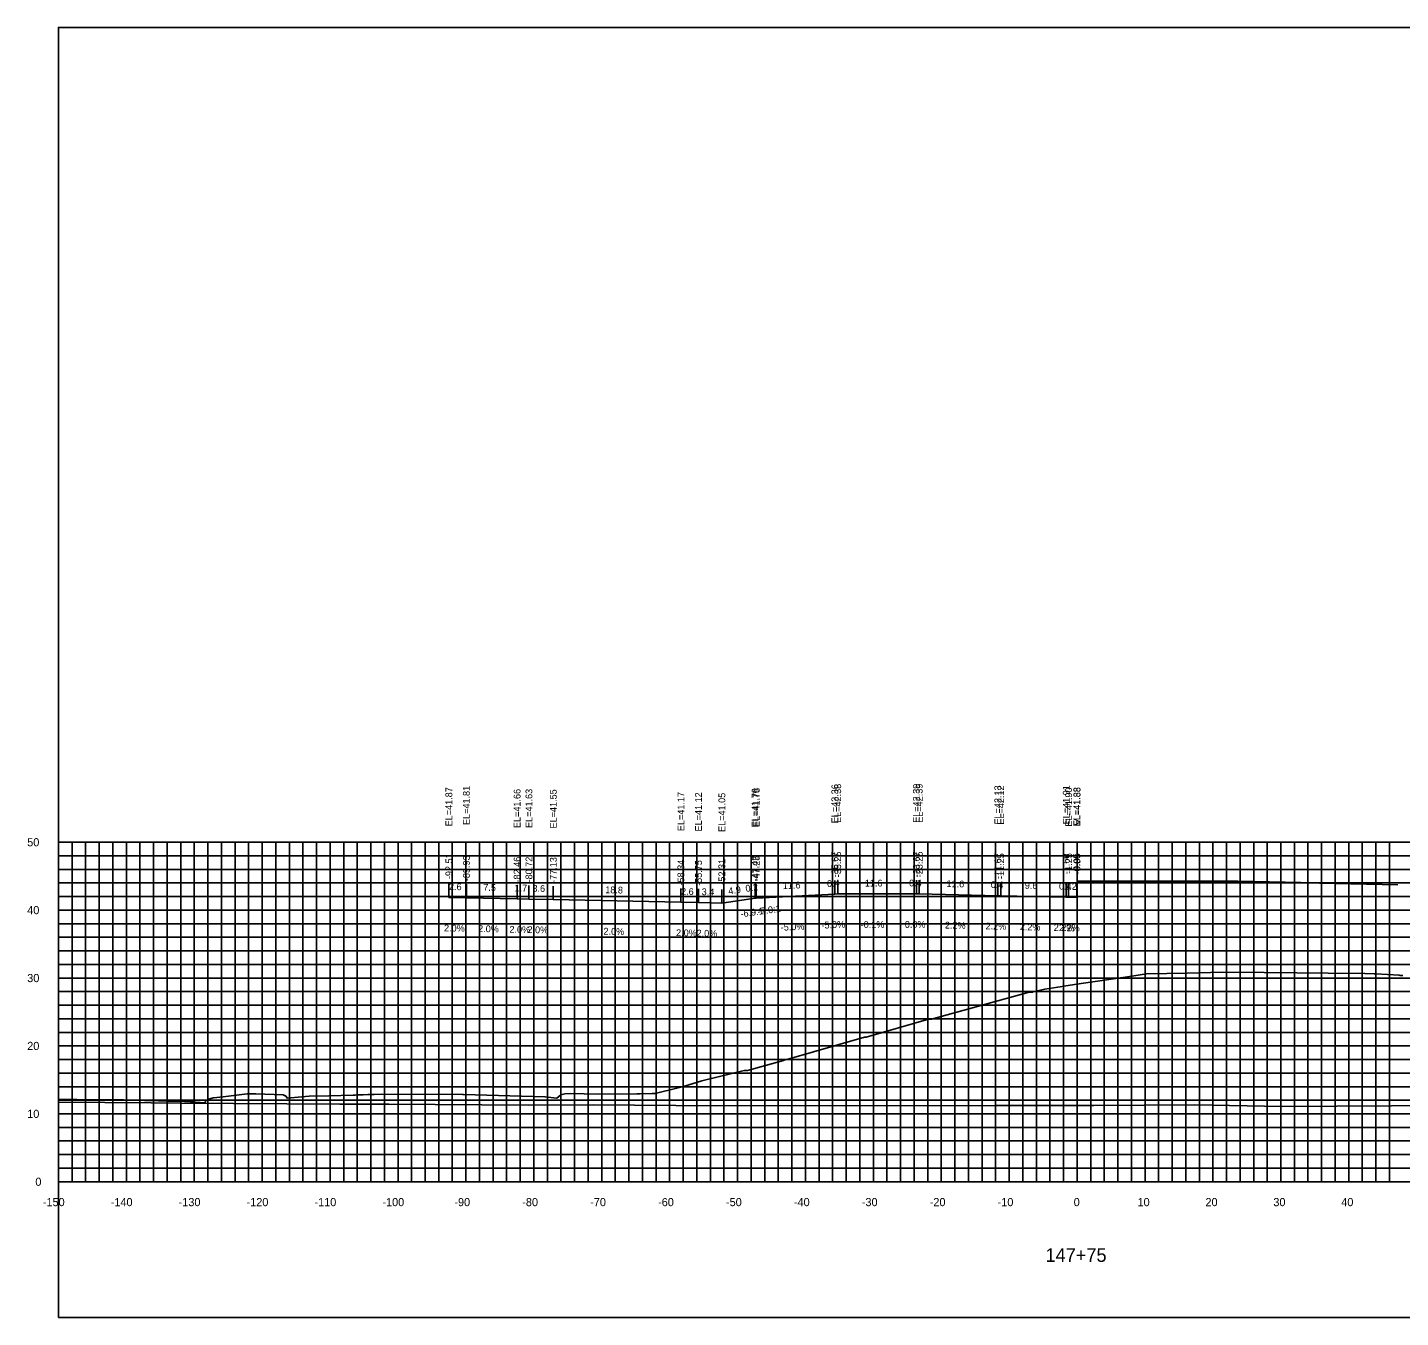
# Model space of a CAD drawing. Extents: x 1800880 to 1818864, y 245271 to 250560.
# Drawn here: x 1816316.7 to 1816518.9, y 248397.2 to 248587.2 of the extents above; entities that cross this region are included whole.
import ezdxf

# ---------------------------------------------------------------- set-up
doc = ezdxf.new("R2010")
doc.units = 0
for name, color, linetype in [('33', 7, 'Continuous'), ('ANNO-TXT', 7, 'Continuous'), ('AXIS', 7, 'Continuous'), ('CL-CNST', 7, 'Continuous'), ('DESIGN - DRAINAGE - Bridges', 7, 'Continuous'), ('Level 32', 7, 'Continuous'), ('Level 37', 7, 'Continuous'), ('Level 46', 7, 'Continuous'), ('Level 62', 7, 'Continuous'), ('SHT-BDR', 7, 'Continuous')]:
    doc.layers.add(name, color=color, linetype=linetype)

msp = doc.modelspace()

# ---------------------------------------------------------------- linework, layer by layer
at = {"layer": 'AXIS'}
msp.add_lwpolyline([(1816471.28, 248461.43), (1816472.49, 248461.43), (1816472.53, 248461.43), (1816482.18, 248461.44), (1816482.53, 248461.44), (1816494.11, 248461.44), (1816494.53, 248461.44), (1816494.95, 248461.44), (1816506.53, 248461.18), (1816506.95, 248461.17), (1816518.53, 248460.92)], dxfattribs=at)
at = {"layer": 'CL-CNST'}
msp.add_lwpolyline([(1816321.28, 248429.3), (1816323.98, 248429.31), (1816329.41, 248429.26), (1816330.87, 248429.24), (1816333.85, 248429.17), (1816333.98, 248429.16), (1816334.13, 248429.16), (1816334.29, 248429.15), (1816334.46, 248429.15), (1816334.65, 248429.14), (1816334.87, 248429.14), (1816335.1, 248429.13), (1816335.37, 248429.12), (1816335.67, 248429.12), (1816336.02, 248429.11), (1816336.42, 248429.1), (1816336.88, 248429.08), (1816337.43, 248429.07), (1816338.08, 248429.05), (1816338.87, 248429.03), (1816339.86, 248429), (1816340.12, 248428.99), (1816340.39, 248428.98), (1816340.66, 248428.96), (1816340.88, 248428.95), (1816341.06, 248428.94), (1816341.21, 248428.93), (1816341.34, 248428.92), (1816341.44, 248428.91), (1816342.84, 248428.81), (1816342.88, 248428.97), (1816343.26, 248429.32), (1816343.33, 248429.32), (1816343.57, 248429.38), (1816344.08, 248429.53), (1816344.12, 248429.53), (1816345.53, 248429.7), (1816346.32, 248429.8), (1816349.05, 248430.14), (1816349.13, 248430.14), (1816349.15, 248430.14), (1816349.57, 248430.14), (1816349.68, 248430.14), (1816349.78, 248430.14), (1816350.11, 248430.13), (1816350.26, 248430.13), (1816350.35, 248430.13), (1816354.37, 248429.96), (1816354.66, 248429.83), (1816354.68, 248429.83), (1816354.7, 248429.83), (1816354.72, 248429.82), (1816354.73, 248429.82), (1816354.74, 248429.82), (1816354.75, 248429.8), (1816354.77, 248429.79), (1816354.78, 248429.78), (1816354.79, 248429.77), (1816354.8, 248429.76), (1816354.82, 248429.74), (1816354.94, 248429.49), (1816358.21, 248429.78), (1816361.08, 248429.81), (1816364.7, 248429.94), (1816364.93, 248429.95), (1816364.95, 248429.95), (1816365.26, 248429.96), (1816365.65, 248429.96), (1816365.84, 248429.96), (1816366.15, 248429.97), (1816366.82, 248430.01), (1816367.69, 248430.05), (1816367.78, 248430.05), (1816368.89, 248430.08), (1816380.79, 248430.02), (1816380.91, 248430.02), (1816380.94, 248430.02), (1816392.92, 248429.68), (1816392.95, 248429.67), (1816394.66, 248429.49), (1816394.95, 248429.71), (1816395.28, 248429.96), (1816395.87, 248430.12), (1816396.61, 248430.17), (1816396.62, 248430.17), (1816400.77, 248430.08), (1816406.44, 248430.15), (1816406.52, 248430.15), (1816406.93, 248430.15), (1816408.72, 248430.16), (1816409.17, 248430.16), (1816412.53, 248431.02), (1816412.73, 248431.07), (1816413.3, 248431.23), (1816416.02, 248432.02), (1816422.23, 248433.56), (1816422.61, 248433.56), (1816422.74, 248433.56), (1816428.07, 248435.06), (1816428.3, 248435.12), (1816428.55, 248435.18), (1816439.96, 248438.46), (1816440.24, 248438.47), (1816449.39, 248441.13), (1816449.65, 248441.13), (1816449.84, 248441.12), (1816464.24, 248445.08), (1816464.74, 248445.1), (1816464.82, 248445.13), (1816466.52, 248445.56), (1816466.55, 248445.56), (1816468.43, 248445.85), (1816468.79, 248445.9), (1816469.34, 248445.99), (1816470.28, 248446.12), (1816472.23, 248446.41), (1816478.72, 248447.37), (1816481.5, 248447.78), (1816487.49, 248447.92), (1816492.63, 248448.04), (1816498.83, 248447.98), (1816503.62, 248447.94), (1816508.25, 248447.89), (1816513.67, 248447.83), (1816515.02, 248447.82), (1816515.21, 248447.81), (1816515.27, 248447.81), (1816518.71, 248447.58), (1816518.86, 248447.57), (1816519.24, 248447.55)], dxfattribs=at)
at = {"layer": 'DESIGN - DRAINAGE - Bridges'}
for p, q in [((1816321.22, 248467.18), (1816321.28, 248467.18)), ((1816321.28, 248417.18), (1816321.28, 248467.18)), ((1816321.22, 248457.18), (1816321.28, 248457.18)), ((1816321.22, 248447.18), (1816321.28, 248447.18)), ((1816321.22, 248437.18), (1816321.28, 248437.18)), ((1816321.22, 248427.18), (1816321.28, 248427.18)), ((1816321.22, 248417.18), (1816321.28, 248417.18)), ((1816321.28, 248417.18), (1816621.28, 248417.18)), ((1816321.28, 248417.12), (1816321.28, 248417.18)), ((1816331.28, 248417.12), (1816331.28, 248417.18)), ((1816341.28, 248417.12), (1816341.28, 248417.18)), ((1816351.28, 248417.12), (1816351.28, 248417.18)), ((1816361.28, 248417.12), (1816361.28, 248417.18)), ((1816371.28, 248417.12), (1816371.28, 248417.18)), ((1816381.28, 248417.12), (1816381.28, 248417.18)), ((1816391.28, 248417.12), (1816391.28, 248417.18)), ((1816401.28, 248417.12), (1816401.28, 248417.18)), ((1816411.28, 248417.12), (1816411.28, 248417.18)), ((1816421.28, 248417.12), (1816421.28, 248417.18)), ((1816431.28, 248417.12), (1816431.28, 248417.18)), ((1816441.28, 248417.12), (1816441.28, 248417.18)), ((1816451.28, 248417.12), (1816451.28, 248417.18)), ((1816461.28, 248417.12), (1816461.28, 248417.18)), ((1816471.28, 248417.12), (1816471.28, 248417.18)), ((1816481.28, 248417.12), (1816481.28, 248417.18)), ((1816491.28, 248417.12), (1816491.28, 248417.18)), ((1816501.28, 248417.12), (1816501.28, 248417.18)), ((1816511.28, 248417.12), (1816511.28, 248417.18))]:
    msp.add_line(p, q, dxfattribs=at)
at = {"layer": 'Level 37'}
for p, q in [((1816378.77, 248459.05), (1816378.77, 248461.05)), ((1816381.35, 248458.99), (1816381.35, 248460.99)), ((1816423.86, 248458.94), (1816423.86, 248460.94)), ((1816424.03, 248458.96), (1816424.03, 248460.96)), ((1816435.61, 248459.54), (1816435.61, 248461.54)), ((1816436.03, 248459.56), (1816436.03, 248461.56)), ((1816447.61, 248459.57), (1816447.61, 248461.57)), ((1816448.03, 248459.57), (1816448.03, 248461.57)), ((1816459.61, 248459.31), (1816459.61, 248461.31)), ((1816460.03, 248459.3), (1816460.03, 248461.3)), ((1816469.68, 248459.09), (1816469.68, 248461.09)), ((1816470.03, 248459.08), (1816470.03, 248461.08)), ((1816471.23, 248459.06), (1816471.23, 248461.06)), ((1816471.28, 248459.06), (1816471.28, 248461.06)), ((1816388.82, 248458.84), (1816388.82, 248460.84)), ((1816390.56, 248458.81), (1816390.56, 248460.81)), ((1816394.15, 248458.73), (1816394.15, 248460.73)), ((1816412.94, 248458.35), (1816412.94, 248460.35)), ((1816415.53, 248458.3), (1816415.53, 248460.3)), ((1816418.97, 248458.23), (1816418.97, 248460.23)), ((1816418.97, 248458.23), (1816418.97, 248460.23))]:
    msp.add_line(p, q, dxfattribs=at)
msp.add_lwpolyline([(1816321.28, 248397.18), (1816621.28, 248397.18), (1816621.28, 248587.18), (1816321.28, 248587.18)], close=True, dxfattribs=at)
at = {"layer": 'Level 46'}
for p, q in [((1816321.28, 248467.18), (1816621.28, 248467.18)), ((1816321.28, 248417.18), (1816321.28, 248467.18)), ((1816323.28, 248417.18), (1816323.28, 248467.18)), ((1816325.28, 248417.18), (1816325.28, 248467.18)), ((1816327.28, 248417.18), (1816327.28, 248467.18)), ((1816329.28, 248417.18), (1816329.28, 248467.18)), ((1816331.28, 248417.18), (1816331.28, 248467.18)), ((1816333.28, 248417.18), (1816333.28, 248467.18)), ((1816335.28, 248417.18), (1816335.28, 248467.18)), ((1816337.28, 248417.18), (1816337.28, 248467.18)), ((1816339.28, 248417.18), (1816339.28, 248467.18)), ((1816341.28, 248417.18), (1816341.28, 248467.18)), ((1816343.28, 248417.18), (1816343.28, 248467.18)), ((1816345.28, 248417.18), (1816345.28, 248467.18)), ((1816347.28, 248417.18), (1816347.28, 248467.18)), ((1816349.28, 248417.18), (1816349.28, 248467.18)), ((1816351.28, 248417.18), (1816351.28, 248467.18)), ((1816353.28, 248417.18), (1816353.28, 248467.18)), ((1816355.28, 248417.18), (1816355.28, 248467.18)), ((1816357.28, 248417.18), (1816357.28, 248467.18)), ((1816359.28, 248417.18), (1816359.28, 248467.18)), ((1816361.28, 248417.18), (1816361.28, 248467.18)), ((1816363.28, 248417.18), (1816363.28, 248467.18)), ((1816365.28, 248417.18), (1816365.28, 248467.18)), ((1816367.28, 248417.18), (1816367.28, 248467.18)), ((1816369.28, 248417.18), (1816369.28, 248467.18)), ((1816371.28, 248417.18), (1816371.28, 248467.18)), ((1816373.28, 248417.18), (1816373.28, 248467.18)), ((1816375.28, 248417.18), (1816375.28, 248467.18)), ((1816377.28, 248417.18), (1816377.28, 248467.18)), ((1816379.28, 248417.18), (1816379.28, 248467.18)), ((1816381.28, 248417.18), (1816381.28, 248467.18)), ((1816383.28, 248417.18), (1816383.28, 248467.18)), ((1816385.28, 248417.18), (1816385.28, 248467.18)), ((1816387.28, 248417.18), (1816387.28, 248467.18)), ((1816389.28, 248417.18), (1816389.28, 248467.18)), ((1816391.28, 248417.18), (1816391.28, 248467.18)), ((1816393.28, 248417.18), (1816393.28, 248467.18)), ((1816395.28, 248417.18), (1816395.28, 248467.18)), ((1816397.28, 248417.18), (1816397.28, 248467.18)), ((1816399.28, 248417.18), (1816399.28, 248467.18)), ((1816401.28, 248417.18), (1816401.28, 248467.18)), ((1816403.28, 248417.18), (1816403.28, 248467.18)), ((1816405.28, 248417.18), (1816405.28, 248467.18)), ((1816407.28, 248417.18), (1816407.28, 248467.18)), ((1816409.28, 248417.18), (1816409.28, 248467.18)), ((1816411.28, 248417.18), (1816411.28, 248467.18)), ((1816413.28, 248417.18), (1816413.28, 248467.18)), ((1816415.28, 248417.18), (1816415.28, 248467.18)), ((1816417.28, 248417.18), (1816417.28, 248467.18)), ((1816419.28, 248417.18), (1816419.28, 248467.18)), ((1816421.28, 248417.18), (1816421.28, 248467.18)), ((1816423.28, 248417.18), (1816423.28, 248467.18)), ((1816425.28, 248417.18), (1816425.28, 248467.18)), ((1816427.28, 248417.18), (1816427.28, 248467.18)), ((1816429.28, 248417.18), (1816429.28, 248467.18)), ((1816431.28, 248417.18), (1816431.28, 248467.18)), ((1816433.28, 248417.18), (1816433.28, 248467.18)), ((1816435.28, 248417.18), (1816435.28, 248467.18)), ((1816437.28, 248417.18), (1816437.28, 248467.18)), ((1816439.28, 248417.18), (1816439.28, 248467.18)), ((1816441.28, 248417.18), (1816441.28, 248467.18)), ((1816443.28, 248417.18), (1816443.28, 248467.18)), ((1816445.28, 248417.18), (1816445.28, 248467.18)), ((1816447.28, 248417.18), (1816447.28, 248467.18)), ((1816449.28, 248417.18), (1816449.28, 248467.18)), ((1816451.28, 248417.18), (1816451.28, 248467.18)), ((1816453.28, 248417.18), (1816453.28, 248467.18)), ((1816455.28, 248417.18), (1816455.28, 248467.18)), ((1816457.28, 248417.18), (1816457.28, 248467.18)), ((1816459.28, 248417.18), (1816459.28, 248467.18)), ((1816461.28, 248417.18), (1816461.28, 248467.18)), ((1816463.28, 248417.18), (1816463.28, 248467.18)), ((1816465.28, 248417.18), (1816465.28, 248467.18)), ((1816467.28, 248417.18), (1816467.28, 248467.18)), ((1816469.28, 248417.18), (1816469.28, 248467.18)), ((1816471.28, 248417.18), (1816471.28, 248467.18)), ((1816473.28, 248417.18), (1816473.28, 248467.18)), ((1816475.28, 248417.18), (1816475.28, 248467.18)), ((1816477.28, 248417.18), (1816477.28, 248467.18)), ((1816479.28, 248417.18), (1816479.28, 248467.18)), ((1816481.28, 248417.18), (1816481.28, 248467.18)), ((1816483.28, 248417.18), (1816483.28, 248467.18)), ((1816485.28, 248417.18), (1816485.28, 248467.18)), ((1816487.28, 248417.18), (1816487.28, 248467.18)), ((1816489.28, 248417.18), (1816489.28, 248467.18)), ((1816491.28, 248417.18), (1816491.28, 248467.18)), ((1816493.28, 248417.18), (1816493.28, 248467.18)), ((1816495.28, 248417.18), (1816495.28, 248467.18)), ((1816497.28, 248417.18), (1816497.28, 248467.18)), ((1816499.28, 248417.18), (1816499.28, 248467.18)), ((1816501.28, 248417.18), (1816501.28, 248467.18)), ((1816503.28, 248417.18), (1816503.28, 248467.18)), ((1816505.28, 248417.18), (1816505.28, 248467.18)), ((1816507.28, 248417.18), (1816507.28, 248467.18)), ((1816509.28, 248417.18), (1816509.28, 248467.18)), ((1816511.28, 248417.18), (1816511.28, 248467.18)), ((1816513.28, 248417.18), (1816513.28, 248467.18)), ((1816515.28, 248417.18), (1816515.28, 248467.18)), ((1816517.28, 248417.18), (1816517.28, 248467.18)), ((1816321.28, 248465.18), (1816621.28, 248465.18)), ((1816321.28, 248463.18), (1816621.28, 248463.18)), ((1816321.28, 248461.18), (1816621.28, 248461.18)), ((1816321.28, 248459.18), (1816621.28, 248459.18)), ((1816321.28, 248457.18), (1816621.28, 248457.18)), ((1816321.28, 248455.18), (1816621.28, 248455.18)), ((1816321.28, 248453.18), (1816621.28, 248453.18)), ((1816321.28, 248451.18), (1816621.28, 248451.18)), ((1816321.28, 248449.18), (1816621.28, 248449.18)), ((1816321.28, 248447.18), (1816621.28, 248447.18)), ((1816321.28, 248445.18), (1816621.28, 248445.18)), ((1816321.28, 248443.18), (1816621.28, 248443.18)), ((1816321.28, 248441.18), (1816621.28, 248441.18)), ((1816321.28, 248439.18), (1816621.28, 248439.18)), ((1816321.28, 248437.18), (1816621.28, 248437.18)), ((1816321.28, 248435.18), (1816621.28, 248435.18)), ((1816321.28, 248433.18), (1816621.28, 248433.18)), ((1816321.28, 248431.18), (1816621.28, 248431.18)), ((1816321.28, 248429.18), (1816621.28, 248429.18)), ((1816321.28, 248427.18), (1816621.28, 248427.18)), ((1816321.28, 248425.18), (1816621.28, 248425.18)), ((1816321.28, 248423.18), (1816621.28, 248423.18)), ((1816321.28, 248421.18), (1816621.28, 248421.18)), ((1816321.28, 248419.18), (1816621.28, 248419.18)), ((1816321.28, 248417.18), (1816621.28, 248417.18))]:
    msp.add_line(p, q, dxfattribs=at)
at = {"layer": 'Level 62'}
for points in [[(1816378.77, 248459.05), (1816381.35, 248458.99), (1816388.82, 248458.84), (1816390.56, 248458.81), (1816394.15, 248458.73), (1816412.94, 248458.35), (1816415.53, 248458.3), (1816418.97, 248458.23)], [(1816418.97, 248458.23), (1816423.86, 248458.94), (1816424.03, 248458.96), (1816435.61, 248459.54), (1816436.03, 248459.56), (1816447.61, 248459.57), (1816448.03, 248459.57), (1816459.61, 248459.31), (1816460.03, 248459.3), (1816469.68, 248459.09), (1816470.03, 248459.08), (1816471.23, 248459.06), (1816471.28, 248459.06)], [(1816321.28, 248428.9), (1816334.94, 248428.78), (1816339.27, 248428.77), (1816362.7, 248428.62), (1816369.92, 248428.62), (1816390.45, 248428.47), (1816400.06, 248428.49), (1816418.21, 248428.36), (1816429.83, 248428.4), (1816445.96, 248428.35), (1816459.31, 248428.41), (1816473.72, 248428.43), (1816488.55, 248428.51), (1816501.47, 248428.28), (1816517.59, 248428.38), (1816529.23, 248428.5), (1816539.95, 248428.43), (1816556.98, 248428.54), (1816567.44, 248428.71), (1816584.74, 248428.82), (1816594.89, 248428.54), (1816612.49, 248428.65), (1816621.28, 248428.35)]]:
    msp.add_lwpolyline(points, dxfattribs=at)

# ---------------------------------------------------------------- texts
for s, p in [('-150', (1816318.98, 248413.58)), ('-140', (1816328.98, 248413.58)), ('-130', (1816338.98, 248413.58)), ('-120', (1816348.98, 248413.58)), ('-110', (1816358.98, 248413.58)), ('-100', (1816368.98, 248413.58)), ('-90', (1816379.58, 248413.58)), ('-80', (1816389.58, 248413.58)), ('-70', (1816399.58, 248413.58)), ('-60', (1816409.58, 248413.58)), ('-50', (1816419.58, 248413.58)), ('-40', (1816429.58, 248413.58)), ('-30', (1816439.58, 248413.58)), ('-20', (1816449.58, 248413.58)), ('-10', (1816459.58, 248413.58)), ('0', (1816470.78, 248413.58)), ('10', (1816480.18, 248413.58)), ('20', (1816490.18, 248413.58)), ('30', (1816500.18, 248413.58)), ('40', (1816510.18, 248413.58))]:
    msp.add_text(s, height=1.2).set_placement(p)
at = {"layer": '33'}
for s, p in [('50', (1816316.68, 248466.58)), ('40', (1816316.68, 248456.58)), ('30', (1816316.68, 248446.58)), ('20', (1816316.68, 248436.58)), ('10', (1816316.68, 248426.58)), ('0', (1816317.88, 248416.58))]:
    msp.add_text(s, height=1.2, dxfattribs=at).set_placement(p)
at = {"layer": 'ANNO-TXT'}
for s, rotation, p in [('2.6', 358.835, (1816378.78, 248460.15)), ('7.5', 358.835, (1816383.83, 248460.04)), ('1.7', 358.835, (1816388.43, 248459.95)), ('3.6', 358.835, (1816391.07, 248459.9)), ('0.2', 8.0766, (1816422.52, 248459.86)), ('11.6', 2.8624, (1816427.96, 248460.26)), ('0.4', 2.8624, (1816434.48, 248460.58)), ('11.6', 0.0387, (1816440.02, 248460.66)), ('11.6', 358.7397, (1816452.04, 248460.58)), ('0.4', 358.7397, (1816458.56, 248460.44)), ('9.6', 358.7397, (1816463.57, 248460.33)), ('0.4', 358.7397, (1816468.6, 248460.22)), ('1.2', 358.7397, (1816469.37, 248460.2)), ('18.8', 358.8306, (1816401.79, 248459.68)), ('2.6', 358.8306, (1816412.95, 248459.45)), ('3.4', 358.8306, (1816415.99, 248459.39)), ('4.9', 8.2614, (1816419.99, 248459.49)), ('2.0%', 358.835, (1816378.05, 248454.06)), ('2.0%', 358.835, (1816383.07, 248453.96)), ('2.0%', 358.835, (1816387.68, 248453.86)), ('2.0%', 358.835, (1816390.34, 248453.81)), ('-5.0%', 2.8624, (1816427.66, 248454.14)), ('-5.0%', 2.8624, (1816433.66, 248454.44)), ('-0.1%', 0.0387, (1816439.41, 248454.56)), ('2.2%', 358.7397, (1816451.8, 248454.48)), ('2.2%', 358.7397, (1816457.8, 248454.35)), ('2.2%', 358.7397, (1816462.83, 248454.24)), ('2.2%', 358.7397, (1816467.83, 248454.13)), ('2.2%', 358.7397, (1816468.61, 248454.11)), ('2.0%', 358.8306, (1816401.53, 248453.58)), ('2.0%', 358.8306, (1816412.22, 248453.36)), ('2.0%', 358.8306, (1816415.24, 248453.3))]:
    msp.add_text(s, height=1, rotation=rotation, dxfattribs=at).set_placement(p)
for s, p in [('0.4', (1816446.54, 248460.67)), ('0.0%', (1816445.91, 248454.57))]:
    msp.add_text(s, height=1, dxfattribs=at).set_placement(p)
at = {"layer": 'DESIGN - DRAINAGE - Bridges'}
for s, height, p in [('>', 1.5, (1816470.67, 248469.43)), ('-', 0.0001, (1816321.28, 248417.18))]:
    msp.add_text(s, height=height, dxfattribs=at).set_placement(p)
at = {"layer": 'Level 32'}
msp.add_text('147+75', height=2, dxfattribs=at).set_placement((1816466.62, 248405.38))
at = {"layer": 'Level 37'}
for s, rotation, p in [('-6.9:1', 8.2614, (1816421.78, 248456.11)), ('-7.0:1', 8.0766, (1816424.3, 248456.47))]:
    msp.add_text(s, height=1, rotation=rotation, dxfattribs=at).set_placement(p)
at = {"layer": 'SHT-BDR'}
for s, p in [('EL=41.87', (1816379.27, 248469.52)), ('EL=41.81', (1816381.85, 248469.72)), ('EL=41.76', (1816424.36, 248469.36)), ('EL=41.78', (1816424.53, 248469.43)), ('EL=42.36', (1816436.11, 248469.96)), ('EL=42.38', (1816436.53, 248470.03)), ('EL=42.39', (1816448.11, 248470.04)), ('EL=42.39', (1816448.53, 248470.04)), ('EL=42.13', (1816460.11, 248469.79)), ('EL=42.12', (1816460.53, 248469.78)), ('EL=41.91', (1816470.18, 248469.82)), ('EL=41.90', (1816470.53, 248469.48)), ('EL=41.88', (1816471.73, 248469.53)), ('EL=41.88', (1816471.78, 248469.53)), ('EL=41.66', (1816389.32, 248469.27)), ('EL=41.63', (1816391.06, 248469.28)), ('EL=41.55', (1816394.65, 248469.21)), ('EL=41.17', (1816413.44, 248468.82)), ('EL=41.12', (1816416.03, 248468.77)), ('EL=41.05', (1816419.47, 248468.7)), ('EL=41.05', (1816419.47, 248468.7)), ('-92.51', (1816379.27, 248461.75)), ('-89.93', (1816381.85, 248461.45)), ('-82.46', (1816389.32, 248461.25)), ('-80.72', (1816391.06, 248461.26)), ('-77.13', (1816394.65, 248461.19)), ('-47.42', (1816424.36, 248461.39)), ('-47.25', (1816424.53, 248461.42)), ('-35.67', (1816436.11, 248462)), ('-35.25', (1816436.53, 248462.02)), ('-23.67', (1816448.11, 248462.02)), ('-23.25', (1816448.53, 248462.02)), ('-11.67', (1816460.11, 248461.77)), ('-11.25', (1816460.53, 248461.76)), ('-1.60', (1816470.18, 248462.46)), ('-1.25', (1816470.53, 248462.53)), ('-0.05', (1816471.73, 248462.51)), ('-0.00', (1816471.78, 248462.43)), ('-58.34', (1816413.44, 248460.81)), ('-55.75', (1816416.03, 248460.75)), ('-52.31', (1816419.47, 248460.93)), ('-52.31', (1816419.47, 248460.93))]:
    msp.add_text(s, height=1, rotation=90, dxfattribs=at).set_placement(p)

doc.saveas('drawing.dxf')
